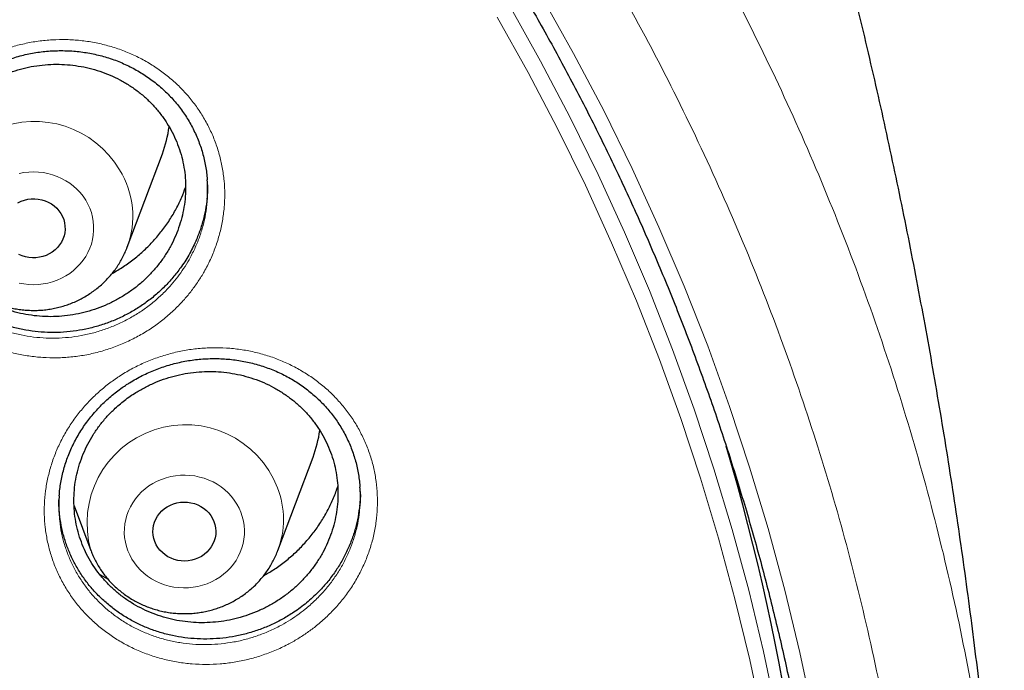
# Model space of a CAD drawing. Header units: millimetres. Extents: x 8 to 949, y 12 to 889.
# Tile 538 of 555: x 650 to 663, y 855 to 863. Entities that reach past the tile are written whole.
import ezdxf

# ---------------------------------------------------------------- set-up
doc = ezdxf.new("R2010")
doc.units = ezdxf.units.MM

msp = doc.modelspace()

# ---------------------------------------------------------------- linework, layer by layer
at = {"color": 7, "linetype": 'Continuous', "lineweight": 30}
for p, q in [((651.706, 860.065), (652.153, 861.254)), ((653.621, 856.212), (654.068, 857.4)), ((651.031, 856.781), (651.245, 856.212)), ((651.247, 856.207), (651.245, 856.212)), ((651.358, 855.906), (651.463, 855.847))]:
    msp.add_line(p, q, dxfattribs=at)
at = {"color": 252, "linetype": 'Continuous', "lineweight": 0, "flags": 128}
for points in [[(656.977, 863.245), (657.379, 862.529), (657.761, 861.802), (658.122, 861.067), (658.463, 860.323), (658.783, 859.571), (659.082, 858.811), (659.359, 858.044), (659.615, 857.271), (659.849, 856.491), (660.062, 855.706), (660.252, 854.917), (660.421, 854.122), (660.567, 853.324), (660.691, 852.523), (660.792, 851.718), (660.871, 850.912), (660.928, 850.104)], [(656.562, 863.137), (656.959, 862.43), (657.335, 861.715), (657.691, 860.99), (658.027, 860.256), (658.342, 859.515), (658.637, 858.766), (658.91, 858.01), (659.162, 857.248), (659.393, 856.479), (659.603, 855.706), (659.791, 854.927), (659.957, 854.144), (660.101, 853.358), (660.223, 852.568), (660.323, 851.775), (660.401, 850.98), (660.437, 850.5)], [(660.278, 850.106), (660.223, 850.898), (660.145, 851.689), (660.046, 852.477), (659.924, 853.263), (659.781, 854.045), (659.616, 854.824), (659.429, 855.598), (659.221, 856.367), (658.991, 857.131), (658.74, 857.889), (658.468, 858.641), (658.176, 859.386), (657.862, 860.123), (657.528, 860.853), (657.174, 861.574), (656.8, 862.286), (656.406, 862.988)], [(650.335, 861.002), (650.395, 861.014), (650.456, 861.021), (650.517, 861.023), (650.579, 861.021), (650.64, 861.014), (650.7, 861.002), (650.759, 860.986), (650.817, 860.966), (650.872, 860.941), (650.926, 860.912), (650.976, 860.88), (651.024, 860.843), (651.068, 860.803), (651.109, 860.76), (651.146, 860.714), (651.179, 860.665)], [(651.179, 860.665), (651.207, 860.614), (651.231, 860.561), (651.251, 860.506), (651.266, 860.45), (651.276, 860.393), (651.28, 860.336), (651.28, 860.278), (651.276, 860.22), (651.266, 860.164), (651.251, 860.107), (651.231, 860.053), (651.207, 860), (651.179, 859.949), (651.146, 859.9), (651.109, 859.854), (651.068, 859.811), (651.024, 859.771), (650.976, 859.734), (650.926, 859.701), (650.872, 859.672), (650.817, 859.648), (650.759, 859.627), (650.7, 859.611), (650.64, 859.6), (650.579, 859.593), (650.517, 859.59), (650.456, 859.593), (650.395, 859.6), (650.335, 859.611)], [(653.15, 856.698), (653.169, 856.643), (653.183, 856.587), (653.192, 856.53), (653.196, 856.472), (653.195, 856.415), (653.19, 856.357), (653.179, 856.3), (653.163, 856.245), (653.143, 856.19), (653.118, 856.137), (653.089, 856.087), (653.055, 856.038), (653.018, 855.993), (652.976, 855.95), (652.931, 855.911), (652.883, 855.875), (652.832, 855.843), (652.779, 855.814), (652.723, 855.79), (652.665, 855.771), (652.606, 855.755), (652.545, 855.745), (652.484, 855.738), (652.423, 855.737), (652.361, 855.74), (652.3, 855.748), (652.24, 855.76), (652.181, 855.777), (652.124, 855.798), (652.069, 855.823), (652.016, 855.853), (651.966, 855.886), (651.919, 855.923), (651.875, 855.964), (651.835, 856.008), (651.799, 856.054), (651.766, 856.103), (651.739, 856.155), (651.715, 856.208), (651.697, 856.263), (651.683, 856.319), (651.674, 856.376), (651.669, 856.434), (651.67, 856.492), (651.676, 856.549), (651.687, 856.606), (651.702, 856.662), (651.722, 856.716), (651.747, 856.769), (651.777, 856.82), (651.81, 856.868), (651.848, 856.914), (651.889, 856.956), (651.934, 856.996), (651.982, 857.032), (652.033, 857.064), (652.087, 857.092), (652.143, 857.116), (652.201, 857.136), (652.26, 857.151), (652.32, 857.162), (652.382, 857.168), (652.443, 857.17), (652.504, 857.166), (652.565, 857.159), (652.626, 857.146), (652.684, 857.13), (652.742, 857.108), (652.797, 857.083), (652.85, 857.054), (652.9, 857.02), (652.947, 856.983), (652.991, 856.943), (653.031, 856.899), (653.067, 856.852), (653.099, 856.803), (653.127, 856.752), (653.15, 856.698)]]:
    msp.add_lwpolyline(points, dxfattribs=at)
at = {"color": 7, "linetype": 'Continuous', "lineweight": 30, "flags": 128}
for points in [[(650.317, 860.632), (650.358, 860.651), (650.4, 860.665), (650.443, 860.676), (650.488, 860.681), (650.532, 860.682), (650.577, 860.678), (650.621, 860.669), (650.664, 860.656), (650.704, 860.639), (650.743, 860.617), (650.778, 860.591), (650.811, 860.562), (650.839, 860.53), (650.864, 860.494)], [(650.864, 860.494), (650.884, 860.457), (650.9, 860.417), (650.91, 860.377), (650.916, 860.335), (650.917, 860.293), (650.913, 860.251), (650.904, 860.21), (650.89, 860.17), (650.871, 860.131), (650.848, 860.095), (650.821, 860.062), (650.79, 860.032), (650.755, 860.005), (650.717, 859.982), (650.677, 859.963), (650.635, 859.948), (650.592, 859.938), (650.547, 859.933), (650.503, 859.932), (650.458, 859.936), (650.414, 859.944), (650.371, 859.957), (650.331, 859.975)], [(652.809, 856.582), (652.822, 856.541), (652.83, 856.5), (652.833, 856.458), (652.831, 856.416), (652.824, 856.374), (652.812, 856.334), (652.795, 856.295), (652.774, 856.258), (652.749, 856.223), (652.719, 856.191), (652.686, 856.163), (652.65, 856.138), (652.611, 856.117), (652.57, 856.101), (652.527, 856.088), (652.483, 856.081), (652.438, 856.078), (652.393, 856.08), (652.349, 856.086), (652.305, 856.097), (652.264, 856.113), (652.224, 856.133), (652.187, 856.157), (652.154, 856.185), (652.123, 856.216), (652.097, 856.25), (652.075, 856.286), (652.057, 856.325), (652.044, 856.365), (652.036, 856.407), (652.033, 856.449), (652.035, 856.491), (652.042, 856.532), (652.054, 856.573), (652.07, 856.612), (652.091, 856.649), (652.117, 856.684), (652.146, 856.715), (652.18, 856.744), (652.216, 856.768), (652.255, 856.789), (652.296, 856.806), (652.339, 856.818), (652.383, 856.826), (652.428, 856.828), (652.473, 856.827), (652.517, 856.82), (652.56, 856.809), (652.602, 856.793), (652.641, 856.773), (652.678, 856.749), (652.712, 856.722), (652.742, 856.691), (652.769, 856.657), (652.791, 856.62), (652.809, 856.582)]]:
    msp.add_lwpolyline(points, dxfattribs=at)
at = {"color": 252, "linetype": 'Continuous', "lineweight": 0}
for centre, radius, start, end in [((650.531, 860.414), 1.251, 30.5178, 196.2046), ((650.658, 860.459), 1.119, 339.3413, 31.8573), ((652.448, 856.559), 1.252, 21.0881, 196.0882), ((652.578, 856.605), 1.114, 339.3115, 21.2726)]:
    msp.add_arc(centre, radius, start, end, dxfattribs=at)
at = {"color": 7, "linetype": 'Continuous', "lineweight": 30}
for centre, radius, start, end in [((650.708, 861.798), 1.544, 339.3634, 352.5658), ((652.623, 857.944), 1.544, 339.3636, 352.3757), ((631.769, 849.383), 28.732, 0.0157, 16.4932)]:
    msp.add_arc(centre, radius, start, end, dxfattribs=at)
at = {"color": 252, "linetype": 'Continuous', "lineweight": 0}
for points, knots in [([(628.001, 881.719), (628.513, 881.713), (629.537, 881.701), (631.071, 881.602), (632.599, 881.445), (634.117, 881.224), (635.615, 880.942), (637.09, 880.601), (638.538, 880.203), (639.967, 879.747), (641.383, 879.231), (642.781, 878.653), (644.159, 878.015), (645.506, 877.32), (646.819, 876.571), (648.088, 875.772), (649.311, 874.928), (650.487, 874.041), (651.621, 873.106), (652.718, 872.121), (653.774, 871.085), (654.787, 870.001), (655.748, 868.875), (656.655, 867.711), (657.502, 866.518), (658.288, 865.299), (659.012, 864.057), (659.679, 862.786), (660.29, 861.482), (660.844, 860.146), (661.337, 858.78), (661.766, 857.396), (662.129, 855.995), (662.426, 854.589), (662.651, 853.18), (662.791, 852.058), (662.832, 851.403), (662.844, 851.219)], [0, 0, 0, 0, 0.029296, 0.058593, 0.087889, 0.117185, 0.146482, 0.175255, 0.204028, 0.232802, 0.261575, 0.290871, 0.320168, 0.349464, 0.37876, 0.408057, 0.43683, 0.465603, 0.494377, 0.52315, 0.552446, 0.581743, 0.611039, 0.640336, 0.669632, 0.698405, 0.727178, 0.755952, 0.784725, 0.814021, 0.843318, 0.872614, 0.901911, 0.931207, 0.95998, 0.988754, 1, 1, 1, 1]), ([(628.001, 880.298), (627.504, 880.292), (626.511, 880.28), (625.024, 880.184), (623.543, 880.032), (622.071, 879.817), (620.618, 879.544), (619.189, 879.214), (617.784, 878.828), (616.399, 878.386), (615.027, 877.885), (613.671, 877.325), (612.335, 876.706), (611.029, 876.032), (609.756, 875.306), (608.526, 874.532), (607.34, 873.713), (606.199, 872.853), (605.1, 871.947), (604.036, 870.991), (603.012, 869.987), (602.03, 868.936), (601.099, 867.845), (600.219, 866.716), (599.398, 865.56), (598.636, 864.378), (597.934, 863.173), (597.287, 861.941), (596.695, 860.677), (596.158, 859.382), (595.68, 858.058), (595.264, 856.715), (594.912, 855.357), (594.625, 853.993), (594.403, 852.628), (594.246, 851.263), (594.151, 849.893), (594.119, 848.512), (594.152, 847.122), (594.25, 845.727), (594.413, 844.338), (594.642, 842.956), (594.933, 841.594), (595.285, 840.252), (595.696, 838.935), (596.168, 837.635), (596.701, 836.347), (597.298, 835.076), (597.958, 833.822), (598.676, 832.597), (599.45, 831.403), (600.275, 830.248), (601.148, 829.136), (602.065, 828.066), (603.031, 827.034), (604.049, 826.036), (605.119, 825.076), (606.24, 824.154), (607.403, 823.28), (608.606, 822.455), (609.839, 821.685), (611.098, 820.97), (612.382, 820.311), (613.695, 819.705), (615.043, 819.148), (616.424, 818.645), (617.835, 818.196), (619.266, 817.806), (620.714, 817.476), (622.167, 817.207), (623.622, 816.999), (625.077, 816.851), (626.538, 816.762), (628.01, 816.732), (629.491, 816.762), (630.977, 816.855), (632.458, 817.008), (633.931, 817.222), (635.383, 817.496), (636.813, 817.826), (638.217, 818.212), (639.603, 818.654), (640.975, 819.155), (642.331, 819.715), (643.667, 820.334), (644.973, 821.007), (646.246, 821.734), (647.476, 822.508), (648.662, 823.326), (649.802, 824.187), (650.902, 825.093), (651.965, 826.048), (652.989, 827.052), (653.971, 828.104), (654.903, 829.195), (655.782, 830.323), (656.603, 831.48), (657.365, 832.662), (658.068, 833.866), (658.714, 835.098), (659.307, 836.363), (659.844, 837.658), (660.322, 838.982), (660.738, 840.325), (661.09, 841.683), (661.377, 843.046), (661.598, 844.412), (661.756, 845.777), (661.851, 847.147), (661.883, 848.528), (661.85, 849.917), (661.752, 851.312), (661.588, 852.702), (661.36, 854.083), (661.069, 855.446), (660.716, 856.787), (660.305, 858.105), (659.834, 859.405), (659.3, 860.692), (658.703, 861.964), (658.044, 863.218), (657.326, 864.443), (656.551, 865.637), (655.726, 866.791), (654.854, 867.904), (653.937, 868.974), (652.971, 870.006), (651.953, 871.003), (650.882, 871.964), (649.762, 872.885), (648.599, 873.759), (647.396, 874.585), (646.163, 875.355), (644.903, 876.07), (643.619, 876.729), (642.306, 877.335), (640.959, 877.891), (639.578, 878.395), (638.167, 878.843), (636.736, 879.233), (635.288, 879.564), (633.835, 879.833), (632.379, 880.041), (630.924, 880.188), (629.464, 880.281), (628.489, 880.292), (628.001, 880.298)], [0, 0, 0, 0, 0.007, 0.014, 0.021, 0.028, 0.035, 0.041875, 0.04875, 0.055625, 0.0625, 0.0695, 0.0765, 0.0835, 0.0905, 0.0975, 0.104375, 0.11125, 0.118125, 0.125, 0.132, 0.139, 0.146, 0.153, 0.16, 0.166875, 0.17375, 0.180625, 0.1875, 0.1945, 0.2015, 0.2085, 0.2155, 0.2225, 0.229375, 0.23625, 0.243125, 0.25, 0.257, 0.264, 0.271, 0.278, 0.285, 0.291875, 0.29875, 0.305625, 0.3125, 0.3195, 0.3265, 0.3335, 0.3405, 0.3475, 0.354375, 0.36125, 0.368125, 0.375, 0.382, 0.389, 0.396, 0.403, 0.41, 0.416875, 0.42375, 0.430625, 0.4375, 0.4445, 0.4515, 0.4585, 0.4655, 0.4725, 0.479375, 0.48625, 0.493125, 0.5, 0.507, 0.514, 0.521, 0.528, 0.535, 0.541875, 0.54875, 0.555625, 0.5625, 0.5695, 0.5765, 0.5835, 0.5905, 0.5975, 0.604375, 0.61125, 0.618125, 0.625, 0.632, 0.639, 0.646, 0.653, 0.66, 0.666875, 0.67375, 0.680625, 0.6875, 0.6945, 0.7015, 0.7085, 0.7155, 0.7225, 0.729375, 0.73625, 0.743125, 0.75, 0.757, 0.764, 0.771, 0.778, 0.785, 0.791875, 0.79875, 0.805625, 0.8125, 0.8195, 0.8265, 0.8335, 0.8405, 0.8475, 0.854375, 0.86125, 0.868125, 0.875, 0.882, 0.889, 0.896, 0.903, 0.91, 0.916875, 0.92375, 0.930625, 0.9375, 0.9445, 0.9515, 0.9585, 0.9655, 0.9725, 0.979375, 0.98625, 0.993125, 1, 1, 1, 1]), ([(649.068, 861.765), (649.075, 861.775), (649.115, 861.832), (649.195, 861.935), (649.315, 862.064), (649.446, 862.184), (649.586, 862.294), (649.736, 862.391), (649.893, 862.477), (650.057, 862.55), (650.226, 862.61), (650.4, 862.655), (650.576, 862.687), (650.755, 862.704), (650.934, 862.707), (651.112, 862.696), (651.289, 862.67), (651.462, 862.63), (651.63, 862.576), (651.792, 862.509), (651.948, 862.429), (652.096, 862.336), (652.234, 862.232), (652.363, 862.117), (652.481, 861.991), (652.587, 861.856), (652.68, 861.713), (652.76, 861.563), (652.827, 861.406), (652.879, 861.245), (652.917, 861.079), (652.94, 860.911), (652.948, 860.741), (652.941, 860.57), (652.919, 860.401), (652.882, 860.233), (652.831, 860.069), (652.765, 859.908), (652.691, 859.763), (652.61, 859.632), (652.526, 859.514), (652.427, 859.395), (652.312, 859.274), (652.178, 859.156), (652.035, 859.049), (651.883, 858.954), (651.724, 858.871), (651.559, 858.802), (651.389, 858.745), (651.214, 858.702), (651.037, 858.674), (650.857, 858.66), (650.678, 858.661), (650.5, 858.676), (650.325, 858.705), (650.153, 858.748), (649.985, 858.805), (649.824, 858.876), (649.671, 858.959), (649.525, 859.055), (649.388, 859.162), (649.262, 859.28), (649.148, 859.408), (649.045, 859.545), (648.955, 859.69), (648.878, 859.842), (648.815, 860), (648.766, 860.162), (648.732, 860.329), (648.712, 860.498), (648.708, 860.668), (648.719, 860.838), (648.744, 861.007), (648.784, 861.171), (648.836, 861.329), (648.901, 861.48), (648.977, 861.626), (649.038, 861.718), (649.068, 861.765)], [0, 0, 0, 0, 0.002815, 0.016243, 0.02972, 0.043197, 0.056626, 0.070056, 0.083535, 0.097014, 0.110444, 0.12386, 0.137324, 0.150788, 0.164204, 0.177639, 0.191123, 0.204606, 0.218042, 0.231421, 0.244848, 0.258274, 0.271653, 0.285053, 0.298501, 0.311949, 0.325349, 0.338706, 0.35211, 0.365514, 0.378871, 0.392255, 0.405687, 0.419118, 0.432502, 0.445881, 0.459307, 0.472733, 0.486111, 0.497158, 0.508217, 0.519264, 0.532744, 0.546273, 0.5598, 0.573279, 0.586701, 0.600171, 0.613641, 0.627062, 0.640515, 0.654016, 0.667517, 0.68097, 0.694382, 0.707843, 0.721303, 0.734715, 0.748118, 0.76157, 0.775022, 0.788425, 0.801802, 0.815228, 0.828653, 0.84203, 0.855402, 0.868822, 0.882241, 0.895613, 0.908968, 0.92237, 0.935772, 0.949126, 0.961824, 0.974563, 0.987302, 1, 1, 1, 1]), ([(648.901, 860.569), (648.906, 860.518), (648.915, 860.417), (648.947, 860.267), (648.991, 860.12), (649.048, 859.977), (649.118, 859.839), (649.199, 859.708), (649.292, 859.584), (649.396, 859.468), (649.51, 859.362), (649.634, 859.265), (649.766, 859.178), (649.905, 859.103), (650.051, 859.04), (650.202, 858.988), (650.358, 858.949), (650.516, 858.923), (650.678, 858.91), (650.84, 858.91), (651.002, 858.923), (651.163, 858.949), (651.32, 858.988), (651.475, 859.04), (651.624, 859.104), (651.768, 859.179), (651.905, 859.265), (652.035, 859.363), (652.156, 859.47), (652.26, 859.579), (652.349, 859.688), (652.425, 859.795), (652.498, 859.914), (652.566, 860.046), (652.625, 860.191), (652.672, 860.34), (652.704, 860.492), (652.721, 860.604), (652.723, 860.665), (652.724, 860.675)], [0, 0, 0, 0, 0.02748, 0.055505, 0.08353, 0.111455, 0.139395, 0.167435, 0.195475, 0.223415, 0.25141, 0.279505, 0.3076, 0.335595, 0.36361, 0.391726, 0.419842, 0.447857, 0.475956, 0.504156, 0.532357, 0.560456, 0.588496, 0.616636, 0.644778, 0.67282, 0.700973, 0.729228, 0.757486, 0.785643, 0.808708, 0.831801, 0.854867, 0.882812, 0.910857, 0.938901, 0.966846, 0.994799, 1, 1, 1, 1]), ([(651.571, 858.403), (651.582, 858.41), (651.643, 858.451), (651.757, 858.519), (651.918, 858.598), (652.085, 858.664), (652.256, 858.717), (652.432, 858.756), (652.61, 858.781), (652.789, 858.791), (652.967, 858.788), (653.144, 858.769), (653.319, 858.737), (653.49, 858.69), (653.655, 858.631), (653.814, 858.557), (653.966, 858.471), (654.11, 858.373), (654.244, 858.264), (654.366, 858.144), (654.478, 858.015), (654.578, 857.877), (654.664, 857.731), (654.737, 857.578), (654.797, 857.419), (654.842, 857.256), (654.872, 857.09), (654.887, 856.921), (654.887, 856.752), (654.872, 856.583), (654.843, 856.415), (654.798, 856.249), (654.739, 856.087), (654.667, 855.93), (654.581, 855.779), (654.482, 855.636), (654.37, 855.5), (654.248, 855.373), (654.122, 855.263), (653.997, 855.169), (653.874, 855.088), (653.737, 855.011), (653.584, 854.939), (653.415, 854.876), (653.242, 854.826), (653.065, 854.79), (652.887, 854.769), (652.708, 854.762), (652.53, 854.769), (652.353, 854.79), (652.179, 854.826), (652.009, 854.876), (651.844, 854.939), (651.687, 855.015), (651.537, 855.105), (651.396, 855.205), (651.265, 855.317), (651.144, 855.439), (651.035, 855.571), (650.939, 855.712), (650.855, 855.86), (650.785, 856.014), (650.73, 856.174), (650.689, 856.338), (650.662, 856.505), (650.651, 856.674), (650.654, 856.843), (650.673, 857.012), (650.706, 857.18), (650.754, 857.344), (650.816, 857.505), (650.892, 857.66), (650.981, 857.809), (651.081, 857.948), (651.191, 858.077), (651.308, 858.195), (651.435, 858.305), (651.526, 858.37), (651.571, 858.403)], [0, 0, 0, 0, 0.003043, 0.016482, 0.029968, 0.043455, 0.056894, 0.070328, 0.08381, 0.097293, 0.110727, 0.12414, 0.1376, 0.151062, 0.164475, 0.1779, 0.191374, 0.204849, 0.218274, 0.231642, 0.245058, 0.258473, 0.271841, 0.285233, 0.298672, 0.312112, 0.325504, 0.33886, 0.352262, 0.365665, 0.379021, 0.39241, 0.405848, 0.419285, 0.432675, 0.446064, 0.4595, 0.472936, 0.486325, 0.49739, 0.508467, 0.519531, 0.533014, 0.546544, 0.560074, 0.573554, 0.586978, 0.600449, 0.61392, 0.627343, 0.64079, 0.654285, 0.66778, 0.681227, 0.694629, 0.708079, 0.721529, 0.734931, 0.748324, 0.761765, 0.775206, 0.788599, 0.80197, 0.815389, 0.828808, 0.842179, 0.855552, 0.868973, 0.882394, 0.895766, 0.909129, 0.922539, 0.935948, 0.94931, 0.961963, 0.974655, 0.987348, 1, 1, 1, 1]), ([(650.844, 856.66), (650.845, 856.636), (650.849, 856.561), (650.871, 856.437), (650.907, 856.288), (650.958, 856.144), (651.021, 856.004), (651.097, 855.87), (651.184, 855.743), (651.282, 855.624), (651.392, 855.514), (651.51, 855.413), (651.638, 855.322), (651.773, 855.241), (651.916, 855.173), (652.065, 855.116), (652.219, 855.071), (652.376, 855.039), (652.536, 855.02), (652.698, 855.014), (652.86, 855.021), (653.021, 855.041), (653.181, 855.073), (653.337, 855.119), (653.49, 855.177), (653.629, 855.243), (653.753, 855.313), (653.864, 855.386), (653.977, 855.472), (654.09, 855.572), (654.201, 855.687), (654.302, 855.81), (654.392, 855.941), (654.47, 856.078), (654.536, 856.22), (654.589, 856.367), (654.629, 856.517), (654.654, 856.656), (654.661, 856.744), (654.663, 856.781)], [0, 0, 0, 0, 0.012953, 0.040959, 0.068966, 0.096872, 0.124823, 0.152874, 0.180925, 0.208877, 0.236849, 0.264923, 0.292996, 0.320969, 0.349034, 0.3772, 0.405366, 0.433432, 0.461453, 0.489574, 0.517697, 0.54572, 0.573856, 0.602094, 0.630335, 0.658475, 0.68156, 0.704673, 0.727758, 0.755705, 0.78375, 0.811795, 0.839741, 0.867686, 0.89573, 0.923775, 0.951719, 0.979595, 1, 1, 1, 1])]:
    msp.add_open_spline(points, degree=3, knots=knots, dxfattribs=at)
at = {"color": 7, "linetype": 'Continuous', "lineweight": 30}
for points, knots in [([(595.323, 850.59), (595.329, 850.665), (595.342, 850.859), (595.369, 851.172), (595.404, 851.527), (595.443, 851.882), (595.486, 852.237), (595.534, 852.591), (595.586, 852.944), (595.643, 853.297), (595.704, 853.65), (595.769, 854.001), (595.839, 854.352), (595.913, 854.702), (595.991, 855.052), (596.074, 855.4), (596.161, 855.747), (596.252, 856.094), (596.348, 856.439), (596.448, 856.784), (596.552, 857.127), (596.66, 857.469), (596.773, 857.81), (596.89, 858.15), (597.011, 858.488), (597.136, 858.825), (597.265, 859.161), (597.399, 859.495), (597.536, 859.828), (597.678, 860.159), (597.824, 860.489), (597.974, 860.817), (598.128, 861.143), (598.286, 861.468), (598.448, 861.791), (598.614, 862.112), (598.784, 862.432), (598.958, 862.749), (599.136, 863.065), (599.317, 863.378), (599.503, 863.69), (599.693, 863.999), (599.886, 864.307), (600.083, 864.612), (600.284, 864.915), (600.488, 865.216), (600.697, 865.515), (600.909, 865.811), (601.124, 866.105), (601.344, 866.397), (601.567, 866.686), (601.793, 866.973), (602.023, 867.258), (602.257, 867.539), (602.493, 867.819), (602.734, 868.095), (602.978, 868.369), (603.225, 868.641), (603.476, 868.909), (603.729, 869.175), (603.987, 869.438), (604.247, 869.699), (604.51, 869.956), (604.777, 870.211), (605.047, 870.462), (605.32, 870.711), (605.596, 870.956), (605.875, 871.199), (606.157, 871.439), (606.442, 871.675), (606.73, 871.909), (607.021, 872.139), (607.315, 872.366), (607.611, 872.59), (607.91, 872.81), (608.212, 873.027), (608.517, 873.241), (608.824, 873.452), (609.134, 873.659), (609.446, 873.863), (609.761, 874.064), (610.078, 874.261), (610.398, 874.454), (610.72, 874.644), (611.044, 874.831), (611.371, 875.014), (611.7, 875.193), (612.031, 875.369), (612.365, 875.541), (612.7, 875.71), (613.037, 875.875), (613.377, 876.036), (613.718, 876.194), (614.062, 876.347), (614.407, 876.497), (614.754, 876.644), (615.103, 876.786), (615.454, 876.925), (615.806, 877.059), (616.16, 877.19), (616.516, 877.318), (616.873, 877.441), (617.232, 877.56), (617.592, 877.675), (617.953, 877.787), (618.316, 877.894), (618.68, 877.998), (619.046, 878.098), (619.412, 878.193), (619.78, 878.285), (620.149, 878.372), (620.519, 878.456), (620.89, 878.535), (621.262, 878.611), (621.635, 878.682), (622.008, 878.75), (622.383, 878.813), (622.758, 878.872), (623.134, 878.927), (623.511, 878.978), (623.888, 879.025), (624.266, 879.068), (624.644, 879.106), (625.023, 879.141), (625.402, 879.171), (625.782, 879.197), (626.161, 879.22), (626.542, 879.238), (626.922, 879.251), (627.302, 879.261), (627.683, 879.267), (628.063, 879.268), (628.444, 879.265), (628.824, 879.258), (629.205, 879.247), (629.585, 879.232), (629.965, 879.213), (630.344, 879.189), (630.724, 879.162), (631.103, 879.13), (631.481, 879.094), (631.86, 879.054), (632.237, 879.01), (632.614, 878.962), (632.991, 878.909), (633.366, 878.853), (633.742, 878.793), (634.116, 878.728), (634.489, 878.659), (634.862, 878.587), (635.233, 878.51), (635.604, 878.429), (635.974, 878.344), (636.342, 878.255), (636.71, 878.162), (637.076, 878.065), (637.441, 877.964), (637.805, 877.86), (638.167, 877.751), (638.528, 877.638), (638.888, 877.521), (639.246, 877.401), (639.603, 877.276), (639.958, 877.148), (640.311, 877.016), (640.663, 876.88), (641.013, 876.74), (641.361, 876.596), (641.708, 876.449), (642.052, 876.297), (642.395, 876.142), (642.736, 875.984), (643.075, 875.821), (643.412, 875.655), (643.746, 875.485), (644.079, 875.312), (644.41, 875.135), (644.738, 874.954), (645.064, 874.77), (645.387, 874.583), (645.709, 874.391), (646.028, 874.197), (646.344, 873.998), (646.658, 873.797), (646.97, 873.592), (647.279, 873.383), (647.585, 873.172), (647.889, 872.957), (648.19, 872.738), (648.488, 872.517), (648.783, 872.292), (649.076, 872.064), (649.366, 871.832), (649.653, 871.598), (649.937, 871.361), (650.218, 871.12), (650.496, 870.876), (650.771, 870.63), (651.043, 870.38), (651.312, 870.128), (651.578, 869.872), (651.84, 869.614), (652.1, 869.353), (652.356, 869.089), (652.608, 868.822), (652.858, 868.552), (653.104, 868.28), (653.347, 868.005), (653.586, 867.728), (653.822, 867.448), (654.054, 867.165), (654.283, 866.88), (654.508, 866.592), (654.73, 866.302), (654.948, 866.01), (655.163, 865.715), (655.373, 865.418), (655.58, 865.118), (655.784, 864.816), (655.983, 864.513), (656.179, 864.207), (656.371, 863.898), (656.56, 863.588), (656.744, 863.276), (656.924, 862.962), (657.101, 862.646), (657.274, 862.328), (657.442, 862.008), (657.607, 861.686), (657.768, 861.362), (657.924, 861.037), (658.077, 860.71), (658.226, 860.382), (658.37, 860.051), (658.511, 859.72), (658.647, 859.386), (658.779, 859.052), (658.907, 858.716), (659.031, 858.378), (659.151, 858.039), (659.266, 857.699), (659.377, 857.358), (659.484, 857.015), (659.587, 856.672), (659.685, 856.327), (659.78, 855.981), (659.869, 855.634), (659.955, 855.286), (660.036, 854.938), (660.113, 854.588), (660.186, 854.238), (660.254, 853.887), (660.318, 853.535), (660.378, 853.182), (660.433, 852.829), (660.483, 852.475), (660.53, 852.121), (660.572, 851.766), (660.61, 851.411), (660.642, 851.056), (660.665, 850.783), (660.676, 850.629), (660.678, 850.594)], [0, 0, 0, 0, 0.0024501, 0.0063134, 0.0101767, 0.01404, 0.0179033, 0.0217666, 0.0256299, 0.0294931, 0.0333564, 0.0372196, 0.0410829, 0.0449461, 0.0488093, 0.0526725, 0.0565357, 0.0603988, 0.064262, 0.0681251, 0.0719882, 0.0758513, 0.0797144, 0.0835774, 0.0874405, 0.0913035, 0.0951664, 0.0990294, 0.1028923, 0.1067553, 0.1106182, 0.114481, 0.1183439, 0.1222067, 0.1260695, 0.1299322, 0.133795, 0.1376577, 0.1415204, 0.1453831, 0.1492457, 0.1531083, 0.1569709, 0.1608334, 0.164696, 0.1685585, 0.1724209, 0.1762834, 0.1801458, 0.1840082, 0.1878705, 0.1917329, 0.1955952, 0.1994575, 0.2033197, 0.2071819, 0.2110441, 0.2149063, 0.2187685, 0.2226306, 0.2264927, 0.2303547, 0.2342168, 0.2380788, 0.2419408, 0.2458027, 0.2496647, 0.2535266, 0.2573885, 0.2612504, 0.2651122, 0.268974, 0.2728358, 0.2766976, 0.2805593, 0.2844211, 0.2882828, 0.2921445, 0.2960061, 0.2998678, 0.3037294, 0.307591, 0.3114526, 0.3153142, 0.3191757, 0.3230373, 0.3268988, 0.3307603, 0.3346218, 0.3384832, 0.3423447, 0.3462061, 0.3500675, 0.3539289, 0.3577903, 0.3616517, 0.3655131, 0.3693744, 0.3732357, 0.3770971, 0.3809584, 0.3848197, 0.388681, 0.3925422, 0.3964035, 0.4002648, 0.404126, 0.4079872, 0.4118485, 0.4157097, 0.4195709, 0.4234321, 0.4272933, 0.4311545, 0.4350156, 0.4388768, 0.442738, 0.4465992, 0.4504603, 0.4543215, 0.4581826, 0.4620437, 0.4659049, 0.469766, 0.4736271, 0.4774883, 0.4813494, 0.4852105, 0.4890716, 0.4929328, 0.4967939, 0.500655, 0.5045161, 0.5083772, 0.5122383, 0.5160995, 0.5199606, 0.5238217, 0.5276828, 0.5315439, 0.5354051, 0.5392662, 0.5431273, 0.5469884, 0.5508496, 0.5547107, 0.5585719, 0.562433, 0.5662942, 0.5701553, 0.5740165, 0.5778776, 0.5817388, 0.5856, 0.5894612, 0.5933224, 0.5971836, 0.6010448, 0.604906, 0.6087673, 0.6126285, 0.6164897, 0.620351, 0.6242123, 0.6280736, 0.6319348, 0.6357961, 0.6396575, 0.6435188, 0.6473801, 0.6512415, 0.6551029, 0.6589642, 0.6628256, 0.666687, 0.6705485, 0.6744099, 0.6782714, 0.6821329, 0.6859943, 0.6898559, 0.6937174, 0.6975789, 0.7014405, 0.7053021, 0.7091637, 0.7130253, 0.716887, 0.7207486, 0.7246103, 0.728472, 0.7323337, 0.7361955, 0.7400573, 0.7439191, 0.7477809, 0.7516427, 0.7555046, 0.7593665, 0.7632284, 0.7670903, 0.7709523, 0.7748143, 0.7786763, 0.7825383, 0.7864004, 0.7902625, 0.7941246, 0.7979868, 0.8018489, 0.8057111, 0.8095734, 0.8134356, 0.8172979, 0.8211602, 0.8250225, 0.8288849, 0.8327473, 0.8366097, 0.8404722, 0.8443347, 0.8481972, 0.8520597, 0.8559223, 0.8597848, 0.8636475, 0.8675101, 0.8713728, 0.8752355, 0.8790982, 0.8829609, 0.8868237, 0.8906865, 0.8945493, 0.8984122, 0.9022751, 0.906138, 0.9100009, 0.9138638, 0.9177268, 0.9215898, 0.9254528, 0.9293158, 0.9331789, 0.937042, 0.9409051, 0.9447682, 0.9486313, 0.9524945, 0.9563576, 0.9602208, 0.964084, 0.9679472, 0.9718105, 0.9756737, 0.979537, 0.9834002, 0.9872635, 0.9911268, 0.9949901, 0.9988534, 1, 1, 1, 1]), ([(662.851, 851.22), (662.846, 851.294), (662.827, 851.559), (662.789, 852.015), (662.738, 852.586), (662.683, 853.156), (662.624, 853.726), (662.56, 854.295), (662.492, 854.863), (662.42, 855.429), (662.343, 855.995), (662.262, 856.559), (662.177, 857.122), (662.087, 857.684), (661.993, 858.245), (661.896, 858.804), (661.793, 859.361), (661.687, 859.917), (661.577, 860.472), (661.462, 861.024), (661.344, 861.575), (661.221, 862.124), (661.094, 862.672), (660.963, 863.217), (660.828, 863.76), (660.69, 864.302), (660.547, 864.841), (660.444, 865.222), (660.387, 865.422), (660.381, 865.445)], [0, 0, 0, 0, 0.015348, 0.054765, 0.09417, 0.133563, 0.172942, 0.212306, 0.251655, 0.290988, 0.330304, 0.369601, 0.408879, 0.448138, 0.487375, 0.526591, 0.565784, 0.604953, 0.644098, 0.683217, 0.722309, 0.761374, 0.800411, 0.839418, 0.878395, 0.917341, 0.956254, 0.995134, 1, 1, 1, 1]), ([(649.237, 861.738), (649.246, 861.75), (649.273, 861.787), (649.319, 861.846), (649.378, 861.914), (649.441, 861.979), (649.506, 862.042), (649.575, 862.101), (649.646, 862.158), (649.721, 862.211), (649.797, 862.261), (649.876, 862.308), (649.957, 862.351), (650.04, 862.39), (650.125, 862.425), (650.212, 862.457), (650.3, 862.485), (650.389, 862.509), (650.479, 862.528), (650.569, 862.544), (650.66, 862.555), (650.751, 862.562), (650.843, 862.565), (650.936, 862.564), (651.027, 862.559), (651.118, 862.55), (651.208, 862.536), (651.296, 862.519), (651.384, 862.497), (651.471, 862.472), (651.556, 862.442), (651.641, 862.408), (651.723, 862.371), (651.803, 862.33), (651.88, 862.285), (651.954, 862.237), (652.026, 862.186), (652.095, 862.131), (652.162, 862.073), (652.226, 862.012), (652.287, 861.947), (652.344, 861.88), (652.397, 861.811), (652.447, 861.739), (652.493, 861.666), (652.535, 861.589), (652.573, 861.511), (652.608, 861.431), (652.638, 861.349), (652.664, 861.266), (652.686, 861.182), (652.703, 861.097), (652.716, 861.011), (652.722, 860.952), (652.724, 860.922), (652.724, 860.921)], [0, 0, 0, 0, 0.009779, 0.029196, 0.04857, 0.067926, 0.087279, 0.106642, 0.126026, 0.145441, 0.164886, 0.18426, 0.20356, 0.222932, 0.242351, 0.261788, 0.281209, 0.300581, 0.319877, 0.33911, 0.358357, 0.377736, 0.397198, 0.416695, 0.436165, 0.45555, 0.474802, 0.493939, 0.513159, 0.532536, 0.552012, 0.571536, 0.59105, 0.610489, 0.629804, 0.648989, 0.668234, 0.687638, 0.70712, 0.726646, 0.746183, 0.765686, 0.785123, 0.804483, 0.823831, 0.843307, 0.862791, 0.882288, 0.901798, 0.921326, 0.940875, 0.960431, 0.979784, 0.999029, 1, 1, 1, 1]), ([(649.589, 861.899), (649.556, 861.865), (649.491, 861.799), (649.404, 861.69), (649.326, 861.575), (649.259, 861.454), (649.202, 861.328), (649.157, 861.199), (649.123, 861.067), (649.101, 860.933), (649.09, 860.797), (649.092, 860.662), (649.105, 860.528), (649.131, 860.395), (649.168, 860.265), (649.216, 860.139), (649.276, 860.018), (649.346, 859.902), (649.426, 859.792), (649.516, 859.69), (649.614, 859.595), (649.721, 859.509), (649.835, 859.432), (649.956, 859.364), (650.083, 859.307), (650.214, 859.26), (650.35, 859.224), (650.488, 859.199), (650.629, 859.185), (650.771, 859.182), (650.912, 859.192), (651.053, 859.212), (651.191, 859.244), (651.327, 859.286), (651.458, 859.34), (651.585, 859.403), (651.706, 859.477), (651.821, 859.559), (651.927, 859.651), (652.026, 859.751), (652.116, 859.858), (652.196, 859.971), (652.266, 860.091), (652.325, 860.215), (652.373, 860.344), (652.41, 860.475), (652.435, 860.609), (652.448, 860.744), (652.45, 860.88), (652.439, 861.014), (652.417, 861.147), (652.383, 861.278), (652.337, 861.405), (652.28, 861.528), (652.213, 861.645), (652.135, 861.756), (652.048, 861.861), (651.951, 861.957), (651.847, 862.046), (651.734, 862.125), (651.615, 862.195), (651.489, 862.255), (651.359, 862.305), (651.224, 862.343), (651.086, 862.371), (650.946, 862.388), (650.805, 862.393), (650.663, 862.387), (650.522, 862.369), (650.383, 862.34), (650.247, 862.3), (650.114, 862.25), (649.986, 862.189), (649.853, 862.112), (649.718, 862.017), (649.632, 861.938), (649.589, 861.899)], [0, 0, 0, 0, 0.013406, 0.026861, 0.040315, 0.053721, 0.067128, 0.080583, 0.094037, 0.107444, 0.120844, 0.134293, 0.147741, 0.161142, 0.174534, 0.187975, 0.201416, 0.214808, 0.228196, 0.241632, 0.255068, 0.268456, 0.281845, 0.295281, 0.308717, 0.322106, 0.335499, 0.348941, 0.362382, 0.375776, 0.389177, 0.402627, 0.416076, 0.429478, 0.442886, 0.456343, 0.469799, 0.483208, 0.496619, 0.510079, 0.523539, 0.53695, 0.55036, 0.563817, 0.577274, 0.590684, 0.604087, 0.617538, 0.630989, 0.644392, 0.657786, 0.671229, 0.684672, 0.698067, 0.711456, 0.724893, 0.73833, 0.751719, 0.765107, 0.778542, 0.791978, 0.805366, 0.818757, 0.832197, 0.845636, 0.859028, 0.872427, 0.885874, 0.89932, 0.912719, 0.926126, 0.939581, 0.953035, 0.966442, 0.983221, 1, 1, 1, 1]), ([(652.724, 860.675), (652.726, 860.717), (652.731, 860.8), (652.726, 860.882), (652.723, 860.922)], [0, 0, 0, 0, 0.508615, 1, 1, 1, 1]), ([(651.514, 859.732), (651.563, 859.761), (651.66, 859.818), (651.797, 859.918), (651.925, 860.027), (652.043, 860.147), (652.15, 860.275), (652.247, 860.411), (652.331, 860.554), (652.399, 860.692), (652.433, 860.785), (652.447, 860.825)], [0, 0, 0, 0, 0.1137784, 0.2277523, 0.3413203, 0.4548786, 0.5688424, 0.6828064, 0.796365, 0.9099698, 1, 1, 1, 1]), ([(652.727, 860.859), (652.727, 860.828), (652.728, 860.746), (652.714, 860.614), (652.686, 860.462), (652.644, 860.312), (652.596, 860.182), (652.547, 860.075), (652.502, 859.988), (652.452, 859.903), (652.415, 859.848), (652.396, 859.821)], [0, 0, 0, 0, 0.0847856, 0.2236212, 0.362458, 0.5053145, 0.6481711, 0.7356434, 0.8231165, 0.9115588, 1, 1, 1, 1]), ([(652.396, 859.821), (652.365, 859.779), (652.303, 859.695), (652.196, 859.577), (652.079, 859.467), (651.952, 859.366), (651.818, 859.277), (651.678, 859.198), (651.529, 859.131), (651.375, 859.075), (651.219, 859.032), (651.06, 859.002), (650.898, 858.985), (650.736, 858.98), (650.575, 858.989), (650.417, 859.011), (650.259, 859.045), (650.106, 859.093), (649.959, 859.152), (649.818, 859.222), (649.682, 859.305), (649.555, 859.399), (649.438, 859.502), (649.331, 859.613), (649.233, 859.735), (649.146, 859.864), (649.073, 859.999), (649.011, 860.139), (648.962, 860.286), (648.926, 860.436), (648.903, 860.584), (648.899, 860.683), (648.897, 860.73)], [0, 0, 0, 0, 0.032976, 0.065953, 0.099881, 0.133809, 0.166866, 0.199924, 0.233948, 0.267972, 0.300969, 0.333965, 0.367925, 0.401885, 0.434797, 0.46771, 0.501576, 0.535444, 0.5684, 0.601357, 0.635275, 0.669193, 0.702089, 0.734986, 0.768839, 0.802693, 0.835582, 0.868471, 0.902316, 0.93616, 0.969023, 1, 1, 1, 1]), ([(649.331, 860.063), (649.339, 860.042), (649.356, 859.999), (649.386, 859.936), (649.422, 859.873), (649.461, 859.811), (649.504, 859.752), (649.55, 859.696), (649.6, 859.642), (649.653, 859.591), (649.709, 859.544), (649.768, 859.499), (649.83, 859.458), (649.894, 859.421), (649.96, 859.387), (650.028, 859.357), (650.099, 859.331), (650.17, 859.309), (650.243, 859.292), (650.317, 859.278), (650.391, 859.269), (650.467, 859.264), (650.542, 859.263), (650.617, 859.266), (650.692, 859.274), (650.766, 859.286), (650.84, 859.303), (650.912, 859.323), (650.983, 859.348), (651.052, 859.377), (651.12, 859.409), (651.185, 859.446), (651.248, 859.486), (651.308, 859.53), (651.365, 859.577), (651.42, 859.627), (651.471, 859.68), (651.519, 859.736), (651.563, 859.795), (651.603, 859.856), (651.64, 859.919), (651.672, 859.984), (651.694, 860.033), (651.703, 860.06), (651.705, 860.064)], [0, 0, 0, 0, 0.021951, 0.045966, 0.070003, 0.094066, 0.118158, 0.14228, 0.166434, 0.19062, 0.21484, 0.239092, 0.263378, 0.287694, 0.312041, 0.336416, 0.360817, 0.385243, 0.40969, 0.434156, 0.45864, 0.483137, 0.507645, 0.532161, 0.556682, 0.581204, 0.605724, 0.630239, 0.654747, 0.679242, 0.703723, 0.728186, 0.752628, 0.777046, 0.801437, 0.825799, 0.85013, 0.874428, 0.898691, 0.92292, 0.947113, 0.971272, 0.995398, 1, 1, 1, 1]), ([(651.698, 858.32), (651.711, 858.328), (651.75, 858.353), (651.816, 858.392), (651.897, 858.435), (651.979, 858.474), (652.064, 858.51), (652.15, 858.541), (652.238, 858.569), (652.327, 858.593), (652.417, 858.613), (652.507, 858.629), (652.598, 858.641), (652.69, 858.648), (652.782, 858.652), (652.874, 858.651), (652.965, 858.646), (653.056, 858.638), (653.146, 858.625), (653.234, 858.607), (653.322, 858.586), (653.409, 858.561), (653.495, 858.532), (653.579, 858.499), (653.661, 858.462), (653.741, 858.422), (653.818, 858.378), (653.892, 858.331), (653.964, 858.28), (654.033, 858.225), (654.1, 858.168), (654.165, 858.107), (654.225, 858.043), (654.283, 857.977), (654.336, 857.908), (654.385, 857.838), (654.431, 857.764), (654.473, 857.689), (654.512, 857.611), (654.547, 857.531), (654.577, 857.45), (654.603, 857.367), (654.625, 857.284), (654.642, 857.199), (654.655, 857.114), (654.662, 857.053), (654.664, 857.021), (654.664, 857.017)], [0, 0, 0, 0, 0.011575, 0.034454, 0.057284, 0.080097, 0.10291, 0.12574, 0.148596, 0.171494, 0.194436, 0.217276, 0.240054, 0.262919, 0.285841, 0.308787, 0.331715, 0.354588, 0.377376, 0.400076, 0.422831, 0.445742, 0.468754, 0.491808, 0.514832, 0.537758, 0.56053, 0.583169, 0.605927, 0.628877, 0.651947, 0.675075, 0.698193, 0.721225, 0.744114, 0.766855, 0.789671, 0.812672, 0.835762, 0.858903, 0.882051, 0.905156, 0.928178, 0.951107, 0.974002, 0.997047, 1, 1, 1, 1]), ([(651.539, 858.005), (651.506, 857.973), (651.44, 857.907), (651.352, 857.799), (651.273, 857.685), (651.204, 857.565), (651.147, 857.441), (651.1, 857.312), (651.064, 857.181), (651.04, 857.047), (651.029, 856.913), (651.029, 856.778), (651.041, 856.644), (651.064, 856.512), (651.1, 856.383), (651.147, 856.257), (651.205, 856.135), (651.273, 856.019), (651.352, 855.91), (651.441, 855.807), (651.538, 855.712), (651.644, 855.625), (651.757, 855.548), (651.877, 855.48), (652.003, 855.421), (652.134, 855.374), (652.269, 855.337), (652.407, 855.311), (652.548, 855.296), (652.689, 855.293), (652.83, 855.301), (652.971, 855.32), (653.11, 855.351), (653.246, 855.392), (653.378, 855.444), (653.506, 855.507), (653.627, 855.579), (653.743, 855.66), (653.85, 855.751), (653.95, 855.849), (654.041, 855.955), (654.122, 856.068), (654.193, 856.186), (654.254, 856.309), (654.304, 856.437), (654.342, 856.568), (654.369, 856.701), (654.383, 856.835), (654.386, 856.97), (654.378, 857.104), (654.357, 857.237), (654.324, 857.367), (654.28, 857.494), (654.225, 857.616), (654.159, 857.733), (654.082, 857.845), (653.996, 857.949), (653.901, 858.047), (653.797, 858.135), (653.685, 858.215), (653.567, 858.286), (653.443, 858.347), (653.313, 858.397), (653.179, 858.436), (653.041, 858.465), (652.901, 858.483), (652.76, 858.489), (652.619, 858.484), (652.477, 858.467), (652.338, 858.44), (652.201, 858.401), (652.068, 858.351), (651.939, 858.291), (651.806, 858.216), (651.67, 858.122), (651.583, 858.044), (651.539, 858.005)], [0, 0, 0, 0, 0.013403, 0.026854, 0.040305, 0.053707, 0.067111, 0.080562, 0.094013, 0.107416, 0.120813, 0.134257, 0.147701, 0.161098, 0.174488, 0.187926, 0.201363, 0.214753, 0.228141, 0.241576, 0.255012, 0.268399, 0.28179, 0.295228, 0.308666, 0.322057, 0.335454, 0.348899, 0.362345, 0.375742, 0.389147, 0.4026, 0.416053, 0.429459, 0.442869, 0.456328, 0.469787, 0.483197, 0.496609, 0.510068, 0.523527, 0.536938, 0.550345, 0.563799, 0.577254, 0.590661, 0.60406, 0.617507, 0.630954, 0.644353, 0.657744, 0.671184, 0.684623, 0.698015, 0.711403, 0.724838, 0.738274, 0.751662, 0.765051, 0.778487, 0.791924, 0.805313, 0.818708, 0.832151, 0.845594, 0.858989, 0.872392, 0.885842, 0.899293, 0.912696, 0.926106, 0.939563, 0.95302, 0.96643, 0.983215, 1, 1, 1, 1]), ([(650.843, 856.906), (650.844, 856.919), (650.846, 856.962), (650.855, 857.034), (650.87, 857.119), (650.889, 857.204), (650.912, 857.288), (650.94, 857.372), (650.972, 857.454), (651.008, 857.536), (651.048, 857.615), (651.092, 857.693), (651.14, 857.769), (651.191, 857.842), (651.245, 857.913), (651.304, 857.981), (651.365, 858.047), (651.43, 858.111), (651.498, 858.171), (651.569, 858.229), (651.636, 858.278), (651.68, 858.307), (651.698, 858.32)], [0, 0, 0, 0, 0.024826, 0.077207, 0.129265, 0.181009, 0.232771, 0.284913, 0.337212, 0.38959, 0.441953, 0.494207, 0.546276, 0.598142, 0.649837, 0.701875, 0.753876, 0.805864, 0.857865, 0.909905, 0.962006, 1, 1, 1, 1]), ([(653.44, 855.892), (653.482, 855.916), (653.572, 855.969), (653.702, 856.063), (653.831, 856.171), (653.95, 856.29), (654.058, 856.417), (654.156, 856.552), (654.241, 856.694), (654.313, 856.842), (654.36, 856.954), (654.378, 857.016), (654.381, 857.027)], [0, 0, 0, 0, 0.0936443, 0.2043989, 0.3147593, 0.4251395, 0.5359137, 0.6466882, 0.7570687, 0.8675118, 0.9783492, 1, 1, 1, 1]), ([(654.663, 856.781), (654.664, 856.795), (654.671, 856.86), (654.671, 856.94), (654.664, 857.004), (654.663, 857.018)], [0, 0, 0, 0, 0.175153, 0.822461, 1, 1, 1, 1]), ([(650.843, 856.907), (650.842, 856.903), (650.836, 856.848), (650.835, 856.765), (650.841, 856.687), (650.844, 856.66)], [0, 0, 0, 0, 0.050697, 0.668798, 1, 1, 1, 1]), ([(654.668, 856.96), (654.668, 856.956), (654.671, 856.9), (654.662, 856.793), (654.642, 856.641), (654.607, 856.491), (654.558, 856.342), (654.497, 856.197), (654.424, 856.059), (654.34, 855.927), (654.243, 855.8), (654.148, 855.696), (654.062, 855.613), (653.986, 855.547), (653.907, 855.485), (653.851, 855.446), (653.823, 855.427)], [0, 0, 0, 0, 0.007232, 0.094575, 0.17951, 0.264446, 0.351847, 0.439247, 0.524189, 0.609133, 0.696535, 0.783937, 0.837652, 0.891369, 0.945685, 1, 1, 1, 1]), ([(653.823, 855.427), (653.779, 855.399), (653.689, 855.342), (653.545, 855.27), (653.395, 855.208), (653.24, 855.158), (653.082, 855.121), (652.922, 855.097), (652.759, 855.086), (652.597, 855.087), (652.436, 855.102), (652.279, 855.129), (652.123, 855.169), (651.972, 855.222), (651.828, 855.287), (651.69, 855.362), (651.559, 855.449), (651.437, 855.547), (651.324, 855.654), (651.222, 855.769), (651.13, 855.894), (651.049, 856.026), (650.981, 856.163), (650.926, 856.305), (650.883, 856.452), (650.854, 856.603), (650.839, 856.738), (650.839, 856.823), (650.839, 856.857)], [0, 0, 0, 0, 0.038405, 0.076811, 0.116321, 0.155831, 0.194402, 0.232974, 0.272675, 0.312375, 0.350857, 0.389339, 0.428946, 0.468553, 0.506925, 0.545296, 0.584781, 0.624267, 0.662687, 0.701106, 0.740647, 0.780187, 0.818543, 0.856898, 0.896369, 0.935839, 0.974202, 1, 1, 1, 1]), ([(651.247, 856.206), (651.255, 856.187), (651.271, 856.145), (651.302, 856.082), (651.337, 856.019), (651.376, 855.957), (651.419, 855.898), (651.466, 855.842), (651.515, 855.788), (651.569, 855.738), (651.625, 855.69), (651.684, 855.646), (651.745, 855.605), (651.809, 855.567), (651.876, 855.533), (651.944, 855.504), (652.014, 855.478), (652.086, 855.456), (652.159, 855.438), (652.233, 855.424), (652.307, 855.415), (652.382, 855.41), (652.458, 855.409), (652.533, 855.413), (652.608, 855.421), (652.682, 855.433), (652.755, 855.449), (652.828, 855.47), (652.899, 855.495), (652.968, 855.523), (653.035, 855.556), (653.1, 855.592), (653.163, 855.633), (653.223, 855.676), (653.281, 855.723), (653.335, 855.773), (653.386, 855.827), (653.434, 855.883), (653.478, 855.941), (653.519, 856.002), (653.555, 856.066), (653.588, 856.131), (653.609, 856.18), (653.619, 856.207), (653.62, 856.212)], [0, 0, 0, 0, 0.0211049, 0.0451367, 0.0691913, 0.0932715, 0.1173801, 0.1415191, 0.1656899, 0.1898935, 0.2141303, 0.2384001, 0.2627025, 0.2870362, 0.3114001, 0.3357923, 0.3602108, 0.3846536, 0.4091181, 0.4336018, 0.4581022, 0.4826165, 0.5071419, 0.5316755, 0.5562135, 0.5807528, 0.6052902, 0.6298226, 0.6543468, 0.6788595, 0.7033575, 0.7278375, 0.7522966, 0.7767316, 0.8011398, 0.8255188, 0.8498664, 0.874181, 0.8984613, 0.9227066, 0.9469169, 0.9710927, 0.995235, 1, 1, 1, 1])]:
    msp.add_open_spline(points, degree=3, knots=knots, dxfattribs=at)

doc.saveas('drawing.dxf')
